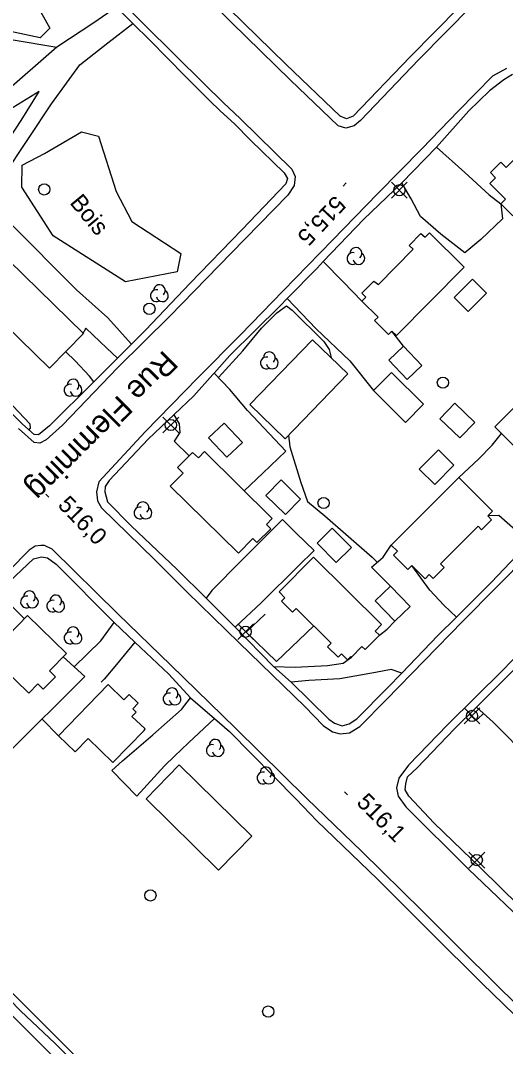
# Model space of a CAD drawing. Extents: x 347312 to 350503, y 6073086 to 6076432.
# Drawn here: x 348589.5 to 348675.5, y 6074639.7 to 6074821.8 of the extents above; entities that cross this region are included whole.
import ezdxf

# ---------------------------------------------------------------- set-up
doc = ezdxf.new("R2010")
doc.units = 0
for name, color, linetype in [('Level 19', 7, 'Continuous'), ('Level 2', 7, 'Continuous'), ('Level 21', 7, 'Continuous'), ('Level 22', 7, 'Continuous'), ('Level 3', 7, 'Continuous'), ('Level 31', 7, 'Continuous'), ('Level 36', 7, 'Continuous'), ('Level 37', 7, 'Continuous'), ('Level 44', 7, 'Continuous')]:
    doc.layers.add(name, color=color, linetype=linetype)

msp = doc.modelspace()

# ---------------------------------------------------------------- linework, layer by layer
at = {"layer": 'Level 19'}
for points in [[(348606.51, 6074824.13), (348602.54, 6074821.36), (348595.92, 6074817.05), (348592.66, 6074814.11), (348586.12, 6074808.45), (348582.01, 6074805.63), (348576.17, 6074803.54), (348570.52, 6074802.74), (348566.05, 6074801.35), (348565.15, 6074801.8), (348564.94, 6074802.59), (348565.88, 6074807.05), (348568.54, 6074815.56), (348571.22, 6074821.53), (348574.93, 6074826.72), (348579.38, 6074831.92), (348583.42, 6074835.81), (348589.29, 6074842.19), (348590.93, 6074844.01), (348592.49, 6074845.07)], [(348585, 6074785.78), (348585.56, 6074787.11), (348585.53, 6074789.48), (348586.35, 6074793.99), (348590.95, 6074800.81), (348594.99, 6074806.97), (348600.04, 6074813.88), (348604.99, 6074817.77), (348609.44, 6074821.25)], [(348567.83, 6074772.29), (348572.28, 6074776.59), (348575.8, 6074780.64), (348580.34, 6074789.06), (348584.66, 6074796.48), (348589.65, 6074804), (348592.83, 6074809.19), (348588.18, 6074806.3), (348582.99, 6074803.34), (348578.69, 6074801.56), (348573.35, 6074800.04), (348568.07, 6074798.8), (348563.56, 6074796.47), (348559.05, 6074793.24), (348555.43, 6074790.82), (348552.39, 6074788.98)], [(348663.3, 6074799.3), (348668.34, 6074794.79), (348672.65, 6074790.8), (348674.7, 6074789.23), (348675.03, 6074786.58), (348671.17, 6074782.92), (348668.33, 6074780.56), (348664.08, 6074783.85), (348660.43, 6074786.96), (348658.79, 6074790.1), (348657.8, 6074791.82), (348657.12, 6074792.96)], [(348650.07, 6074771.97), (348646.77, 6074775.37), (348643.22, 6074778.97)], [(348636.8, 6074772.43), (348641.96, 6074767.06), (348647.9, 6074761.37), (348652.13, 6074756.09)], [(348606.69, 6074761.86), (348604.84, 6074763.65), (348601.11, 6074767.15), (348600.44, 6074765.99)], [(348657.44, 6074763.98), (348655.4, 6074766.66)], [(348602.49, 6074757.66), (348601.75, 6074758.64), (348599.2, 6074761.37), (348597.52, 6074762.99)], [(348629.19, 6074738.32), (348632.5, 6074741.45), (348636.55, 6074745.33), (348629.75, 6074752.57), (348626.65, 6074756.29), (348623.86, 6074759.2)], [(348616.71, 6074751.8), (348617.67, 6074750.2), (348617.77, 6074748.64), (348616.78, 6074747.13), (348619.4, 6074744.5)], [(348667.23, 6074740.7), (348670.76, 6074743.93), (348673.2, 6074746.41), (348674.81, 6074748.49)], [(348627.57, 6074714.11), (348632.24, 6074718.51), (348638.81, 6074725.02), (348641.59, 6074727.71), (348638.47, 6074730.73), (348635.95, 6074733.21), (348628.65, 6074725.86), (348623.42, 6074720.61), (348622.43, 6074719.25)], [(348679.66, 6074729.1), (348677.33, 6074731.35), (348674.36, 6074733.91), (348672.38, 6074733.85)], [(348655.13, 6074721.39), (348653.14, 6074723.41), (348651.79, 6074724.76), (348653.84, 6074726.54), (348655.27, 6074728.68)], [(348666.86, 6074715.91), (348664.59, 6074718), (348662.13, 6074720.68), (348658.92, 6074725.07)], [(348599.05, 6074707.07), (348603.76, 6074711.72), (348606.12, 6074714.95)], [(348653.16, 6074712.67), (348654.53, 6074713.74), (348655.93, 6074715.18)], [(348609.81, 6074711.46), (348606.51, 6074707.47), (348604.35, 6074704.9), (348603.8, 6074704.35)], [(348634.4, 6074707.13), (348638.24, 6074707.03), (348643.96, 6074707.29), (348646.74, 6074707.73), (348648.2, 6074708.81)], [(348657.14, 6074705.98), (348655.27, 6074706.6), (348652.48, 6074706.08), (348646.15, 6074704.94), (348640.67, 6074704.66), (348637.52, 6074704.36)], [(348607.57, 6074690.38), (348607.57, 6074690.38), (348612.97, 6074695.01), (348618.08, 6074699.53), (348619.65, 6074701.6)], [(348670.38, 6074699.92), (348673.34, 6074697.24), (348680.01, 6074690.54), (348682.87, 6074687.92)], [(348596.27, 6074694.83), (348593.34, 6074697.81)], [(348623.9, 6074697.92), (348619.29, 6074693.61), (348616.81, 6074691.24), (348615.03, 6074689.51), (348610.12, 6074684.15), (348605.68, 6074688.66), (348607.57, 6074690.38)]]:
    msp.add_lwpolyline(points, dxfattribs=at)
at = {"layer": 'Level 2'}
for points in [[(348585.56, 6074787.25), (348587.5, 6074785.96), (348599.45, 6074774), (348604.99, 6074769), (348609.16, 6074764.4), (348609.2, 6074764.35)], [(348624.63, 6074758.4), (348628.93, 6074763.15), (348632.24, 6074767.19), (348634.96, 6074769.9), (348636.7, 6074771.12), (348637.71, 6074770.39), (348643.34, 6074764.78), (348644.28, 6074763.38), (348644.6, 6074761.94)], [(348591.01, 6074749.1), (348591.28, 6074749.43), (348591.21, 6074750.16), (348584.99, 6074756.62), (348584.23, 6074757.33), (348580.6, 6074760.85), (348576.81, 6074764.56), (348576.03, 6074765.63), (348575.81, 6074766.51), (348576.86, 6074768.54), (348576.25, 6074769.28), (348575.88, 6074769.85)], [(348637.05, 6074748.19), (348637.29, 6074746.09), (348639.25, 6074739.78), (348640.42, 6074736.4), (348643.51, 6074733.87), (348651.91, 6074726.54), (348652.79, 6074725.63)], [(348669.08, 6074698.63), (348669.2, 6074698.55), (348670.05, 6074697.78), (348670.64, 6074697.87), (348671.61, 6074698.81)]]:
    msp.add_lwpolyline(points, dxfattribs=at)
at = {"layer": 'Level 21'}
for points in [[(348588.73, 6074859.93), (348589.89, 6074855.65), (348591.52, 6074850.64), (348592.99, 6074846.98), (348594.67, 6074843.8), (348598.44, 6074837.04), (348601.79, 6074831.95), (348607.65, 6074824.83), (348611.52, 6074821), (348616.82, 6074815.73), (348622.12, 6074810.47), (348625.43, 6074807.22), (348628.52, 6074804.32)], [(348669.61, 6074824.44), (348660.18, 6074814.84), (348649.83, 6074804), (348648.72, 6074803.07), (348647.2, 6074802.63), (348645.88, 6074803.05), (348637.38, 6074811.16), (348626.96, 6074821.4), (348618.92, 6074829.49)], [(348675.72, 6074813.27), (348673.26, 6074811.89), (348667.22, 6074805.74), (348660.71, 6074798.97), (348652.88, 6074791.09), (348644.84, 6074782.81), (348636.09, 6074773.77), (348628.55, 6074765.98), (348620.98, 6074758.33), (348611.61, 6074748.77), (348603.37, 6074739.93), (348602.97, 6074738.15), (348603.16, 6074736.56), (348603.87, 6074735.29)], [(348628.52, 6074804.32), (348637.65, 6074795.36), (348638.24, 6074794.11), (348638.06, 6074792.51), (348636.92, 6074790.79), (348626.87, 6074780.5), (348615.99, 6074769.3), (348606.78, 6074760.18), (348596.98, 6074749.96), (348594.04, 6074747.34), (348592.92, 6074746.78), (348591.91, 6074746.91), (348589.12, 6074749.39)], [(348736.37, 6074769.83), (348733.89, 6074766.83), (348727.16, 6074759.8), (348720.33, 6074753.07), (348715.89, 6074748.19), (348707.25, 6074739.48), (348699.08, 6074731.02), (348691.67, 6074723.64), (348681.9, 6074713.67), (348675.12, 6074706.53), (348665.25, 6074696.78), (348658.35, 6074689.61), (348656.63, 6074687.34), (348656.19, 6074685.6), (348656.52, 6074684.12), (348657.87, 6074682.22), (348668.95, 6074671.17), (348680.72, 6074659.95), (348692.48, 6074648.36), (348704.03, 6074637.21)], [(348603.87, 6074735.29), (348613.26, 6074726.13), (348619.04, 6074720.33), (348628.27, 6074711.35), (348639.97, 6074700.03), (348643.2, 6074696.66), (348644.83, 6074695.52), (348646.23, 6074695.18), (348647.89, 6074695.36), (348649.67, 6074696.47), (348654.35, 6074701.25), (348667.95, 6074715.2), (348679.74, 6074727.08)], [(348688.87, 6074636.16), (348678.14, 6074646.5), (348668.15, 6074656.39), (348660.76, 6074663.78), (348650.03, 6074674.29), (348640.28, 6074683.72), (348627.62, 6074696.19), (348616.16, 6074707.4), (348606.77, 6074716.48), (348595.12, 6074727.93), (348593.78, 6074728.63), (348593.12, 6074728.61), (348592.12, 6074728.46), (348591.04, 6074727.77), (348583.93, 6074720.65), (348571.99, 6074708.48), (348566.32, 6074702.72), (348556.37, 6074692.61), (348551.14, 6074687.28)], [(348551.14, 6074687.28), (348549.38, 6074684.96), (348549.3, 6074683.97), (348549.83, 6074682.97), (348550.14, 6074682.56), (348551.75, 6074680.48), (348561.83, 6074670.76), (348572.38, 6074659.86), (348585.9, 6074647.36), (348597.48, 6074635.74)]]:
    msp.add_lwpolyline(points, dxfattribs=at)
at = {"layer": 'Level 22'}
for points in [[(348587.91, 6074857.14), (348589.86, 6074851.56), (348591.02, 6074848.58), (348592.49, 6074845.07), (348593.56, 6074842.72), (348596.33, 6074837.68), (348600.91, 6074830.76), (348604.35, 6074826.27), (348606.51, 6074824.13), (348609.44, 6074821.25), (348612.47, 6074818.26), (348618.69, 6074811.88), (348623.05, 6074807.56), (348624.93, 6074805.75), (348627.46, 6074803.44)], [(348667.4, 6074824.21), (348658.61, 6074815.29), (348648.49, 6074804.8), (348647.34, 6074804.29), (348646.19, 6074804.77), (348636.57, 6074814.04), (348626.52, 6074823.83)], [(348571.22, 6074821.53), (348578.71, 6074820.66), (348587.82, 6074818.38), (348595.92, 6074817.05)], [(348676.79, 6074812.16), (348675.23, 6074811.23), (348672.71, 6074809.27), (348669.04, 6074805.72), (348663.3, 6074799.3), (348657.12, 6074792.96), (348650.43, 6074786.5), (348643.22, 6074778.97), (348642.12, 6074777.83), (348636.8, 6074772.43), (348635.55, 6074771.16), (348626.65, 6074762.3), (348623.86, 6074759.2), (348623.6, 6074758.92), (348620.23, 6074755.16), (348616.76, 6074751.85), (348612.17, 6074747.47), (348605.25, 6074740.13), (348604.54, 6074739.07), (348604.46, 6074738.14)], [(348627.46, 6074803.44), (348630.33, 6074800.51), (348636.28, 6074794.76), (348636.84, 6074793.71), (348636.56, 6074792.79), (348628.83, 6074784.69), (348619.57, 6074775.07), (348611.71, 6074766.86), (348606.69, 6074761.86), (348602.49, 6074757.66), (348594.62, 6074749.83), (348592.72, 6074748.22), (348591.9, 6074748.3), (348589.84, 6074750.15), (348584.14, 6074755.89)], [(348604.46, 6074738.14), (348604.96, 6074736.35), (348609.11, 6074732.07), (348617.31, 6074724.34), (348622.43, 6074719.25), (348626.15, 6074715.56), (348627.57, 6074714.11), (348634.4, 6074707.13), (348637.52, 6074704.36), (348644.21, 6074697.81), (348645.22, 6074697.06), (348646.57, 6074696.6), (348647.83, 6074696.98), (348649.14, 6074697.85), (348654.58, 6074703.34), (348657.14, 6074705.98), (348663.55, 6074712.63), (348666.86, 6074715.91), (348673.07, 6074722.08), (348679.66, 6074729.1)], [(348587.57, 6074722.2), (348591.79, 6074726.27), (348593.25, 6074726.59), (348594.3, 6074726.41), (348595.81, 6074725.32), (348606.12, 6074714.95), (348609.81, 6074711.46), (348615.83, 6074705.76), (348619.65, 6074701.6), (348623.9, 6074697.92), (348626.56, 6074695.61), (348638.36, 6074683.63), (348642.08, 6074679.77), (348652.86, 6074669.38), (348662.32, 6074659.94), (348671.37, 6074650.91), (348682.73, 6074639.9), (348687.55, 6074635.08)], [(348677.94, 6074664.67), (348671.19, 6074671.37), (348662.87, 6074679.34), (348658.37, 6074684.15), (348657.73, 6074685.28), (348657.86, 6074686.3), (348658.18, 6074687.55), (348659.87, 6074689.13), (348666.51, 6074696.08), (348670.38, 6074699.92), (348671.97, 6074701.5), (348685.04, 6074714.55)], [(348644.63, 6074589.63), (348645.76, 6074590.43), (348638.36, 6074598), (348634.2, 6074601.93), (348629.54, 6074606.65), (348626.18, 6074609.98), (348621.01, 6074615.04), (348613.24, 6074622.69), (348612.84, 6074623.08), (348609.52, 6074626.37), (348604.07, 6074631.76), (348595.67, 6074640.26), (348589.53, 6074646.04), (348583.8, 6074651.86), (348576.02, 6074659.61), (348567.93, 6074667.1), (348560.07, 6074674.86), (348551.21, 6074683.54), (348550.14, 6074682.56)], [(348602.54, 6074634.81), (348596.95, 6074640.28), (348591.1, 6074646.15), (348586.84, 6074650.39)]]:
    msp.add_lwpolyline(points, dxfattribs=at)
at = {"layer": 'Level 3'}
for p, q in [((348647.29, 6074792.96), (348646.74, 6074792.38)), ((348593.99, 6074737.73), (348594.54, 6074737.16)), ((348646.95, 6074684.92), (348647.52, 6074684.35))]:
    msp.add_line(p, q, dxfattribs=at)
at = {"layer": 'Level 31'}
for points in [[(348684.76, 6074804.85), (348690.78, 6074798.83), (348678.79, 6074786.86), (348677.69, 6074787.96), (348676.83, 6074787.1), (348674.7, 6074789.23), (348675.53, 6074790.06), (348672.75, 6074792.84), (348673.78, 6074793.87), (348672.87, 6074794.77), (348674.73, 6074796.63), (348675.68, 6074795.68), (348681.77, 6074801.76), (348680.74, 6074802.78), (348682.89, 6074804.93), (348683.87, 6074803.96), (348684.76, 6074804.85)], [(348650.78, 6074772.68), (348650.08, 6074773.37), (348652.21, 6074775.52), (348652.98, 6074774.91), (348659.15, 6074781.16), (348658.46, 6074781.85), (348660.53, 6074783.94), (348661.27, 6074783.3), (348662.04, 6074784.08), (348668.2, 6074777.99), (348656.21, 6074765.86), (348655.4, 6074766.66), (348654.8, 6074766.06), (348652.32, 6074768.51), (348652.94, 6074769.13), (348650.07, 6074771.97), (348650.78, 6074772.68)], [(348594.66, 6074760.07), (348581.42, 6074772.98), (348587.45, 6074779.17), (348600.7, 6074766.25), (348594.66, 6074760.07)], [(348672.15, 6074773.38), (348668.92, 6074770.13), (348666.44, 6074772.59), (348669.67, 6074775.84), (348672.15, 6074773.38)], [(348647.57, 6074759.05), (348636.44, 6074747.56), (348630.18, 6074753.63), (348641.32, 6074765.11), (348647.57, 6074759.05)], [(348657.44, 6074763.98), (348660.71, 6074760.57), (348658.12, 6074758.08), (348654.85, 6074761.49), (348657.44, 6074763.98)], [(348673.64, 6074749.65), (348684.84, 6074760.88), (348690.89, 6074754.85), (348690.52, 6074754.48), (348691.07, 6074753.94), (348689, 6074751.87), (348688.56, 6074752.3), (348682.24, 6074745.96), (348682.88, 6074745.32), (348680.89, 6074743.33), (348680.32, 6074743.9), (348679.87, 6074743.45), (348673.64, 6074749.65)], [(348657.82, 6074750.46), (348652.13, 6074756.09), (348655.29, 6074759.29), (348660.99, 6074753.67), (348657.82, 6074750.46)], [(348666.55, 6074753.85), (348670.11, 6074750.46), (348667.46, 6074747.69), (348663.91, 6074751.09), (348666.55, 6074753.85)], [(348625.66, 6074750.31), (348628.89, 6074746.87), (348626.1, 6074744.26), (348622.88, 6074747.7), (348625.66, 6074750.31)], [(348622.12, 6074745.27), (348634.17, 6074733.42), (348633.12, 6074732.35), (348633.89, 6074731.59), (348631.45, 6074729.12), (348630.7, 6074729.85), (348628.15, 6074727.25), (348616.08, 6074739.13), (348618.38, 6074741.46), (348617.37, 6074742.45), (348620.01, 6074745.12), (348621.05, 6074744.18), (348622.12, 6074745.27)], [(348660.25, 6074742.18), (348663.66, 6074745.57), (348666.39, 6074742.84), (348662.98, 6074739.44), (348660.25, 6074742.18)], [(348635.72, 6074740.23), (348639.2, 6074736.85), (348636.5, 6074734.08), (348633.02, 6074737.46), (348635.72, 6074740.23)], [(348672.38, 6074733.85), (348673.05, 6074733.18), (348671.27, 6074731.4), (348670.66, 6074732.01), (348664.03, 6074725.34), (348664.66, 6074724.71), (348662.7, 6074722.74), (348662, 6074723.44), (348661.28, 6074722.72), (348658.92, 6074725.07), (348658.2, 6074724.35), (348655.67, 6074726.87), (348656.37, 6074727.58), (348655.27, 6074728.68), (348667.23, 6074740.7), (348673.24, 6074734.71), (348672.38, 6074733.85)], [(348644.81, 6074731.7), (348648.19, 6074728.24), (348645.49, 6074725.59), (348642.1, 6074729.05), (348644.81, 6074731.7)], [(348652.4, 6074713.43), (348653.16, 6074712.67), (348650.64, 6074710.13), (348650.06, 6074710.7), (348648.2, 6074708.81), (348648.09, 6074708.92), (348647.5, 6074708.33), (348646.45, 6074709.37), (348645.87, 6074708.78), (348643.99, 6074710.65), (348644.62, 6074711.29), (348638.41, 6074717.45), (348637.75, 6074716.77), (348635.79, 6074718.71), (348636.4, 6074719.33), (348635.36, 6074720.37), (348641.49, 6074726.54), (348653.55, 6074714.59), (348652.4, 6074713.43)], [(348655.13, 6074721.39), (348658.62, 6074717.8), (348655.93, 6074715.18), (348652.44, 6074718.78), (348655.13, 6074721.39)], [(348590.77, 6074716.18), (348597.68, 6074709.47), (348594.64, 6074706.34), (348595.7, 6074705.31), (348593.54, 6074703.09), (348592.57, 6074704.04), (348590.97, 6074702.39), (348583.97, 6074709.19), (348590.77, 6074716.18)], [(348605.9, 6074690.13), (348611.44, 6074695.78), (348611.6, 6074696.05), (348609.28, 6074698.29), (348610.02, 6074699.06), (348609.43, 6074699.63), (348610.4, 6074700.64), (348608.79, 6074702.19), (348607.86, 6074701.22), (348605.03, 6074703.94), (348596.27, 6074694.83), (348599.2, 6074692.01), (348601.48, 6074694.38), (348605.9, 6074690.13)], [(348624.63, 6074671.02), (348611.77, 6074683.67), (348617.67, 6074689.67), (348630.53, 6074677.03), (348624.63, 6074671.02)]]:
    msp.add_lwpolyline(points, dxfattribs=at)
at = {"layer": 'Level 36'}
for p, q in [((348655.3, 6074790.24), (348658.12, 6074793.06)), ((348655.3, 6074793.06), (348658.12, 6074790.24)), ((348614.76, 6074748.58), (348617.58, 6074751.4)), ((348614.76, 6074751.4), (348617.58, 6074748.58)), ((348628.03, 6074711.9), (348630.85, 6074714.72)), ((348628.03, 6074714.72), (348630.85, 6074711.9)), ((348668.19, 6074696.96), (348671.01, 6074699.78)), ((348668.19, 6074699.78), (348671.01, 6074696.96)), ((348669.03, 6074671.37), (348671.85, 6074674.19)), ((348669.03, 6074674.19), (348671.85, 6074671.37))]:
    msp.add_line(p, q, dxfattribs=at)
for centre in [(348593.71, 6074791.79), (348656.71, 6074791.65), (348612.37, 6074770.6), (348664.43, 6074757.5), (348616.17, 6074749.99), (348643.26, 6074736.15), (348629.44, 6074713.31), (348669.6, 6074698.37), (348670.44, 6074672.78), (348612.55, 6074666.52), (348633.46, 6074645.9)]:
    msp.add_circle(centre, 1, dxfattribs=at)
at = {"layer": 'Level 37'}
for points in [[(348590.2, 6074715.6), (348587.99, 6074717.82), (348574.37, 6074704.25), (348587.28, 6074691.74), (348600.89, 6074705.39), (348597.09, 6074708.86)], [(348632.93, 6074716.44), (348629.53, 6074713.24), (348634.9, 6074708.05), (348641.56, 6074714.33)]]:
    msp.add_lwpolyline(points, dxfattribs=at)
at = {"layer": 'Level 44'}
for points in [[(348585.77, 6074836.34), (348594.72, 6074820.41), (348593, 6074818.68), (348578.22, 6074821.82), (348576.25, 6074828.13), (348581.14, 6074833.25), (348585.77, 6074836.34)], [(348593.74, 6074798.19), (348600.32, 6074802.01), (348603.36, 6074801.25), (348606.47, 6074791.4), (348609.26, 6074786.08), (348617.92, 6074780.39), (348617.29, 6074777.17), (348608.12, 6074775.39), (348595.28, 6074783.58), (348589.76, 6074792.18), (348589.79, 6074796.1), (348593.74, 6074798.19)]]:
    msp.add_lwpolyline(points, dxfattribs=at)
for centre, start, end in [((348648.47, 6074779.53), 76.8848, 299.5691), ((348648.99, 6074780.43), 314.0633, 179.7519), ((348649.52, 6074779.53), 192.2171, 59.6742), ((348614.14, 6074773.83), 314.0633, 179.7519), ((348613.62, 6074772.93), 76.8848, 299.5691), ((348614.67, 6074772.93), 192.2171, 59.6742), ((348633.11, 6074761), 76.8848, 299.5691), ((348633.63, 6074761.9), 314.0633, 179.7519), ((348634.16, 6074761), 192.2171, 59.6742), ((348598.31, 6074756.17), 76.8848, 299.5691), ((348598.83, 6074757.07), 314.0633, 179.7519), ((348599.36, 6074756.17), 192.2171, 59.6742), ((348610.69, 6074734.38), 76.8848, 299.5691), ((348611.21, 6074735.28), 314.0633, 179.7519), ((348611.74, 6074734.38), 192.2171, 59.6742), ((348591.09, 6074719.5), 314.0633, 179.7519), ((348590.57, 6074718.6), 76.8848, 299.5691), ((348591.62, 6074718.6), 192.2171, 59.6742), ((348595.23, 6074717.85), 76.8848, 299.5691), ((348595.75, 6074718.75), 314.0633, 179.7519), ((348596.28, 6074717.85), 192.2171, 59.6742), ((348598.31, 6074712.2), 76.8848, 299.5691), ((348598.83, 6074713.1), 314.0633, 179.7519), ((348599.36, 6074712.2), 192.2171, 59.6742), ((348615.87, 6074701.38), 76.8848, 299.5691), ((348616.39, 6074702.28), 314.0633, 179.7519), ((348616.92, 6074701.38), 192.2171, 59.6742), ((348623.51, 6074692.24), 76.8848, 299.5691), ((348624.03, 6074693.14), 314.0633, 179.7519), ((348624.56, 6074692.24), 192.2171, 59.6742), ((348633.04, 6074688.25), 314.0633, 179.7519), ((348632.52, 6074687.35), 76.8848, 299.5691), ((348633.57, 6074687.35), 192.2171, 59.6742)]:
    msp.add_arc(centre, 1.05, start, end, dxfattribs=at)

# ---------------------------------------------------------------- texts
at = {"layer": 'Level 21'}
msp.add_text('Rue Flemming', height=4, rotation=224.8059, dxfattribs=at).set_placement((348614.93, 6074763.44))
at = {"layer": 'Level 3'}
for s, rotation, p in [('515,5', 226.6295, (348645.29, 6074790.89)), ('516,0', 314.1844, (348595.97, 6074735.64)), ('516,1', 314.8028, (348648.96, 6074682.85))]:
    msp.add_text(s, height=3, rotation=rotation, dxfattribs=at).set_placement(p)
at = {"layer": 'Level 44'}
msp.add_text('Bois', height=3, rotation=309.568, dxfattribs=at).set_placement((348598.11, 6074789.39))

doc.saveas('drawing.dxf')
